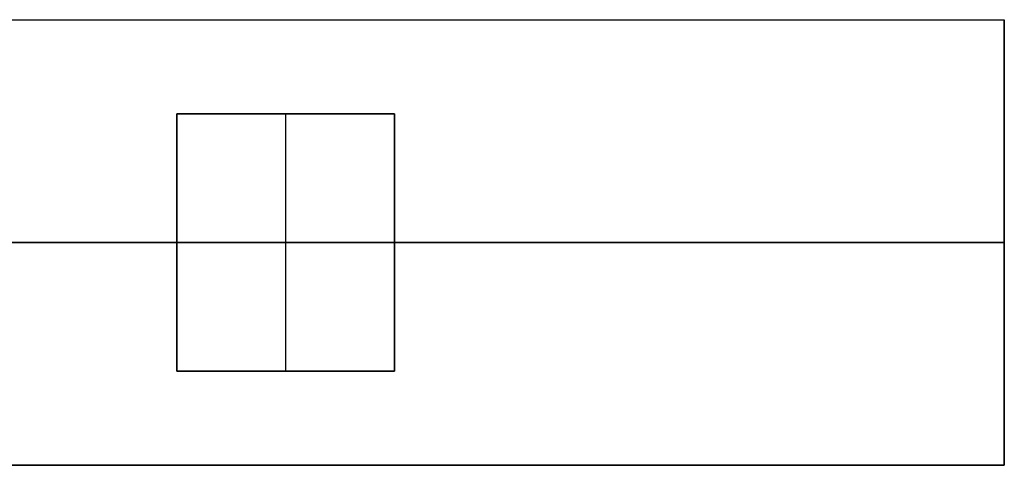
# Model space of a CAD drawing. Header units: millimetres. Extents: x -726 to 706, y -16 to 15.
# Tile 656 of 656: x 657 to 706, y -11 to 12. Entities that reach past the tile are written whole.
import ezdxf

# ---------------------------------------------------------------- set-up
doc = ezdxf.new("R2010")
doc.units = ezdxf.units.MM
doc.layers.add('METAL NEGRO', color=7, linetype='Continuous')

msp = doc.modelspace()

# ---------------------------------------------------------------- linework, layer by layer
at = {"layer": 'METAL NEGRO'}
for p, q in [((557.464, 11.51, 1109.081), (706.464, 11.51, 1109.081)), ((706.464, -10.99, 1109.081), (706.464, 11.51, 1109.081)), ((664.664, -6.24, 1118.081), (664.664, 6.76, 1118.081)), ((664.664, 6.76, 1118.081), (675.664, 6.76, 1118.081)), ((670.164, 6.76, 1118.331), (670.164, 6.76, 1117.831)), ((670.164, -6.24, 1117.831), (670.164, 6.76, 1117.831)), ((675.664, 6.76, 1118.081), (675.664, -6.24, 1118.081)), ((706.464, 0.26, 1099.831), (646.964, 0.26, 1099.831)), ((655.664, 0.26, 1118.331), (664.664, 0.26, 1118.331)), ((664.664, 0.26, 1117.831), (664.664, 0.26, 1118.331)), ((664.664, 0.26, 1117.831), (675.664, 0.26, 1117.831)), ((675.664, 0.26, 1117.831), (675.664, 0.26, 1118.331)), ((675.664, 0.26, 1118.331), (706.464, 0.26, 1118.331)), ((706.464, 0.26, 1099.831), (706.464, 0.26, 1118.331)), ((664.664, -6.24, 1118.081), (675.664, -6.24, 1118.081)), ((670.164, -6.24, 1117.831), (670.164, -6.24, 1118.331)), ((557.464, -10.99, 1109.081), (706.464, -10.99, 1109.081))]:
    msp.add_line(p, q, dxfattribs=at)
for points in [[(557.464, 11.51, 1099.831), (706.464, 11.51, 1099.831)], [(557.464, 11.51, 1118.331), (706.464, 11.51, 1118.331)], [(706.464, 11.51, 1099.831), (706.464, -10.99, 1099.831)], [(706.464, 11.51, 1099.831), (706.464, 11.51, 1118.331)], [(706.464, 11.51, 1118.331), (706.464, -10.99, 1118.331)], [(664.664, -6.24, 1117.831), (664.664, 6.76, 1117.831)], [(664.664, 6.76, 1117.831), (664.664, 6.76, 1118.331)], [(664.664, 6.76, 1118.331), (664.664, -6.24, 1118.331)], [(664.664, 6.76, 1117.831), (675.664, 6.76, 1117.831)], [(675.664, 6.76, 1118.331), (664.664, 6.76, 1118.331)], [(675.664, 6.76, 1117.831), (675.664, -6.24, 1117.831)], [(675.664, -6.24, 1118.331), (675.664, 6.76, 1118.331)], [(675.664, 6.76, 1118.331), (675.664, 6.76, 1117.831)], [(664.664, -6.24, 1118.331), (664.664, -6.24, 1117.831)], [(675.664, -6.24, 1117.831), (664.664, -6.24, 1117.831)], [(664.664, -6.24, 1118.331), (675.664, -6.24, 1118.331)], [(675.664, -6.24, 1117.831), (675.664, -6.24, 1118.331)], [(706.464, -10.99, 1099.831), (557.464, -10.99, 1099.831)], [(557.464, -10.99, 1118.331), (706.464, -10.99, 1118.331)], [(706.464, -10.99, 1118.331), (706.464, -10.99, 1099.831)]]:
    msp.add_open_spline(points, degree=1, dxfattribs=at)

doc.saveas('drawing.dxf')
